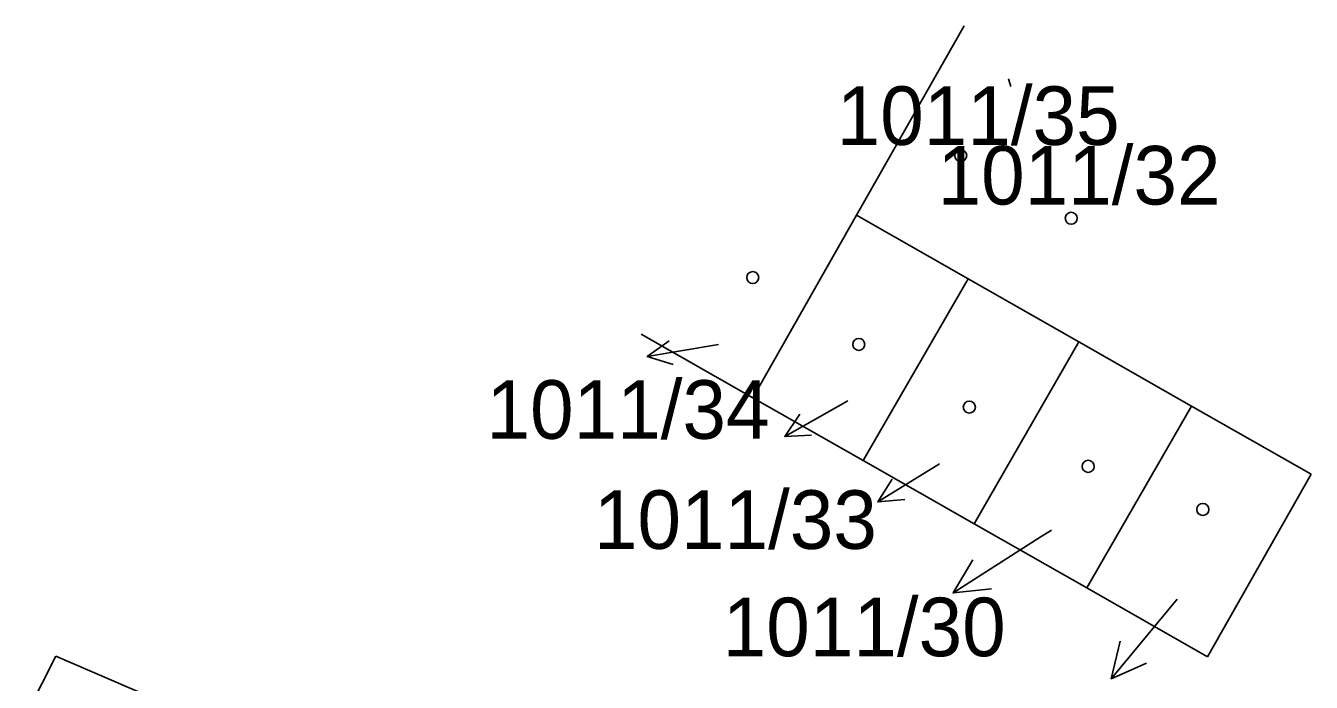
# Model space of a CAD drawing. Extents: x -469926 to -462499, y -1098642 to -1092733.
# Drawn here: x -465066.36 to -465029.03, y -1095003.59 to -1094984.53 of the extents above; entities that cross this region are included whole.
import ezdxf

# ---------------------------------------------------------------- set-up
doc = ezdxf.new("R2010")
doc.units = 0
for name, color, linetype in [('Vrstva 1', 7, 'Continuous'), ('Vrstva 16', 7, 'Continuous'), ('Vrstva 25', 7, 'Continuous'), ('Vrstva 50', 7, 'Continuous')]:
    doc.layers.add(name, color=color, linetype=linetype)

msp = doc.modelspace()

# ---------------------------------------------------------------- linework, layer by layer
at = {"layer": 'Vrstva 1'}
for p, q in [((-465039.11, -1094984.53), (-465042.24, -1094990.03)), ((-465042.24, -1094990.03), (-465045.25, -1094995.33)), ((-465038.99, -1094991.88), (-465042.24, -1094990.03)), ((-465038.99, -1094991.88), (-465042.04, -1094997.15)), ((-465035.78, -1094993.71), (-465038.99, -1094991.88)), ((-465048.49, -1094993.48), (-465045.25, -1094995.33)), ((-465035.78, -1094993.71), (-465038.82, -1094998.99)), ((-465032.51, -1094995.57), (-465035.78, -1094993.71)), ((-465045.25, -1094995.33), (-465042.04, -1094997.15)), ((-465032.51, -1094995.57), (-465035.55, -1095000.85)), ((-465029.03, -1094997.55), (-465032.51, -1094995.57)), ((-465042.04, -1094997.15), (-465038.82, -1094998.99)), ((-465032.04, -1095002.85), (-465029.03, -1094997.55)), ((-465038.82, -1094998.99), (-465035.55, -1095000.85)), ((-465035.55, -1095000.85), (-465032.04, -1095002.85)), ((-465065.49, -1095002.83), (-465066.36, -1095004.56)), ((-465034.37, -1095016.19), (-465065.49, -1095002.83))]:
    msp.add_line(p, q, dxfattribs=at)
at = {"layer": 'Vrstva 16'}
for p, q in [((-465037.75, -1094986.29), (-465037.82, -1094986.07)), ((-465046.24, -1094993.78), (-465048.31, -1094994.136)), ((-465042.49, -1094995.42), (-465044.319, -1094996.451)), ((-465039.83, -1094997.25), (-465041.617, -1094998.353)), ((-465036.9, -1094999.38), (-465039.429, -1095000.994)), ((-465036.57, -1094999.17), (-465036.9, -1094999.38)), ((-465032.92, -1095001.18), (-465034.838, -1095003.487))]:
    msp.add_line(p, q, dxfattribs=at)
for points in [[(-465047.56, -1094994.362), (-465048.31, -1094994.136), (-465047.679, -1094993.672)], [(-465043.538, -1094996.412), (-465044.319, -1094996.451), (-465043.881, -1094995.802)], [(-465040.837, -1094998.283), (-465041.617, -1094998.353), (-465041.205, -1094997.688)], [(-465038.317, -1095000.878), (-465039.429, -1095000.994), (-465038.855, -1095000.035)], [(-465033.814, -1095003.037), (-465034.838, -1095003.487), (-465034.583, -1095002.398)]]:
    msp.add_lwpolyline(points, dxfattribs=at)
at = {"layer": 'Vrstva 25'}
for centre in [(-465039.21, -1094988.3), (-465036, -1094990.12), (-465045.25, -1094991.84), (-465042.17, -1094993.78), (-465038.96, -1094995.6), (-465035.51, -1094997.32), (-465032.18, -1094998.57)]:
    msp.add_circle(centre, 0.175, dxfattribs=at)

# ---------------------------------------------------------------- texts
at = {"layer": 'Vrstva 50'}
for s, p in [('1011/35', (-465042.812, -1094987.99)), ('1011/32', (-465039.882, -1094989.72)), ('1011/34', (-465052.979, -1094996.52)), ('1011/33', (-465049.861, -1094999.716)), ('1011/30', (-465046.121, -1095002.832))]:
    msp.add_text(s, height=1.7, dxfattribs=at).set_placement(p)

doc.saveas('drawing.dxf')
